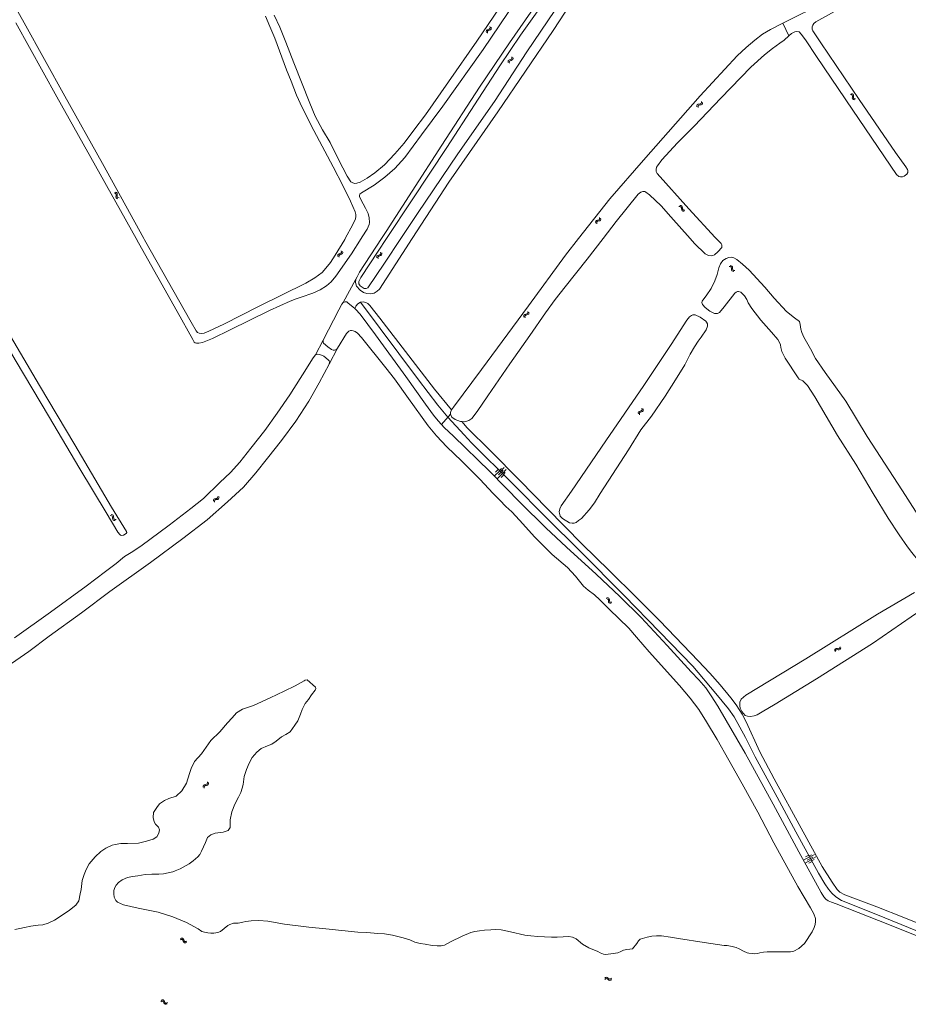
# Model space of a CAD drawing. Header units: metres. Extents: x 189705 to 199106, y 581686 to 588448.
# Tile 341 of 555: x 193174 to 193499, y 587720 to 588080. Entities that reach past the tile are written whole.
import ezdxf

# ---------------------------------------------------------------- set-up
doc = ezdxf.new("R2010")
doc.units = ezdxf.units.M
doc.layers.add('B-WA-OG-GBKN-G', color=7, linetype='Continuous', lineweight=18)

msp = doc.modelspace()

# ---------------------------------------------------------------- linework, layer by layer
at = {"layer": 'B-WA-OG-GBKN-G'}
for p, q in [((193344.435, 588075.834), (193344.503, 588076.154)), ((193344.5, 588075.432), (193344.435, 588075.834)), ((193344.503, 588076.154), (193344.763, 588076.371)), ((193344.763, 588076.371), (193345.15, 588076.498)), ((193344.861, 588075.575), (193344.931, 588075.896)), ((193344.924, 588075.172), (193344.861, 588075.575)), ((193344.931, 588075.896), (193345.182, 588076.104)), ((193345.15, 588076.498), (193345.537, 588076.627)), ((193345.182, 588076.104), (193345.574, 588076.24)), ((193345.537, 588076.627), (193345.792, 588076.835)), ((193345.574, 588076.24), (193345.962, 588076.366)), ((193345.792, 588076.835), (193345.866, 588077.163)), ((193345.866, 588077.163), (193345.801, 588077.567)), ((193345.962, 588076.366), (193346.217, 588076.574)), ((193346.217, 588076.574), (193346.289, 588076.903)), ((193346.289, 588076.903), (193346.224, 588077.307)), ((193352.488, 588065.1), (193352.421, 588064.769)), ((193352.421, 588064.769), (193352.49, 588064.366)), ((193352.74, 588065.311), (193352.488, 588065.1)), ((193353.126, 588065.443), (193352.74, 588065.311)), ((193352.916, 588064.844), (193352.847, 588064.515)), ((193352.847, 588064.515), (193352.917, 588064.112)), ((193353.168, 588065.056), (193352.916, 588064.844)), ((193353.516, 588065.583), (193353.126, 588065.443)), ((193353.554, 588065.19), (193353.168, 588065.056)), ((193353.764, 588065.795), (193353.516, 588065.583)), ((193353.939, 588065.323), (193353.554, 588065.19)), ((193353.762, 588066.519), (193353.83, 588066.117)), ((193353.83, 588066.117), (193353.764, 588065.795)), ((193354.196, 588065.542), (193353.939, 588065.323)), ((193354.189, 588066.265), (193354.26, 588065.863)), ((193354.26, 588065.863), (193354.196, 588065.542)), ((193477.591, 588052.766), (193477.989, 588052.678)), ((193477.986, 588053.066), (193478.385, 588052.982)), ((193477.989, 588052.678), (193478.263, 588052.497)), ((193478.385, 588052.982), (193478.659, 588052.803)), ((193478.659, 588052.803), (193478.766, 588052.482)), ((193421.631, 588048.948), (193421.922, 588049.121)), ((193421.922, 588049.121), (193422.323, 588049.186)), ((193422.323, 588049.186), (193422.726, 588049.253)), ((193422.726, 588049.253), (193423.011, 588049.419)), ((193423.011, 588049.419), (193423.134, 588049.732)), ((193423.105, 588048.929), (193423.39, 588049.095)), ((193423.134, 588049.732), (193423.134, 588050.141)), ((193423.39, 588049.095), (193423.512, 588049.409)), ((193423.512, 588049.409), (193423.511, 588049.818)), ((193478.263, 588052.497), (193478.367, 588052.188)), ((193478.351, 588051.773), (193478.329, 588051.366)), ((193478.329, 588051.366), (193478.43, 588051.053)), ((193478.367, 588052.188), (193478.351, 588051.773)), ((193478.43, 588051.053), (193478.712, 588050.867)), ((193478.712, 588050.867), (193479.111, 588050.781)), ((193478.745, 588052.076), (193478.726, 588051.668)), ((193478.726, 588051.668), (193478.827, 588051.355)), ((193478.766, 588052.482), (193478.745, 588052.076)), ((193478.827, 588051.355), (193479.107, 588051.168)), ((193479.107, 588051.168), (193479.507, 588051.082)), ((193421.514, 588048.642), (193421.631, 588048.948)), ((193421.516, 588048.235), (193421.514, 588048.642)), ((193421.893, 588047.912), (193421.894, 588048.32)), ((193421.894, 588048.32), (193422.014, 588048.625)), ((193422.014, 588048.625), (193422.294, 588048.792)), ((193422.294, 588048.792), (193422.702, 588048.865)), ((193422.702, 588048.865), (193423.105, 588048.929)), ((193208.334, 588016.687), (193208.724, 588016.568)), ((193208.724, 588016.568), (193208.981, 588016.364)), ((193208.753, 588016.954), (193209.143, 588016.837)), ((193209.143, 588016.837), (193209.402, 588016.637)), ((193209.402, 588016.637), (193209.482, 588016.308)), ((193209.01, 588015.636), (193208.954, 588015.232)), ((193208.954, 588015.232), (193209.03, 588014.911)), ((193208.981, 588016.364), (193209.06, 588016.048)), ((193209.06, 588016.048), (193209.01, 588015.636)), ((193209.03, 588014.911), (193209.295, 588014.703)), ((193209.295, 588014.703), (193209.686, 588014.585)), ((193209.428, 588015.905), (193209.375, 588015.5)), ((193209.375, 588015.5), (193209.45, 588015.18)), ((193209.482, 588016.308), (193209.428, 588015.905)), ((193209.45, 588015.18), (193209.714, 588014.97)), ((193209.714, 588014.97), (193210.105, 588014.852)), ((193414.937, 588011.698), (193415.344, 588011.686)), ((193415.271, 588012.066), (193415.678, 588012.057)), ((193415.344, 588011.686), (193415.647, 588011.558)), ((193415.647, 588011.558), (193415.806, 588011.273)), ((193415.678, 588012.057), (193415.98, 588011.932)), ((193415.806, 588011.273), (193415.867, 588010.863)), ((193415.867, 588010.863), (193415.919, 588010.458)), ((193415.919, 588010.458), (193416.077, 588010.169)), ((193415.98, 588011.932), (193416.145, 588011.636)), ((193416.077, 588010.169), (193416.388, 588010.038)), ((193416.145, 588011.636), (193416.199, 588011.232)), ((193416.199, 588011.232), (193416.254, 588010.828)), ((193416.254, 588010.828), (193416.412, 588010.539)), ((193416.388, 588010.038), (193416.796, 588010.027)), ((193416.412, 588010.539), (193416.721, 588010.406)), ((193416.721, 588010.406), (193417.13, 588010.395)), ((193384.416, 588006.092), (193384.501, 588006.408)), ((193384.459, 588005.687), (193384.416, 588006.092)), ((193384.501, 588006.408), (193384.773, 588006.61)), ((193384.773, 588006.61), (193385.166, 588006.715)), ((193384.827, 588005.81), (193384.915, 588006.126)), ((193384.867, 588005.404), (193384.827, 588005.81)), ((193384.915, 588006.126), (193385.177, 588006.32)), ((193385.166, 588006.715), (193385.56, 588006.823)), ((193385.177, 588006.32), (193385.576, 588006.434)), ((193385.56, 588006.823), (193385.826, 588007.016)), ((193385.576, 588006.434), (193385.97, 588006.539)), ((193385.826, 588007.016), (193385.918, 588007.34)), ((193385.918, 588007.34), (193385.876, 588007.747)), ((193385.97, 588006.539), (193386.236, 588006.732)), ((193386.236, 588006.732), (193386.326, 588007.057)), ((193386.326, 588007.057), (193386.284, 588007.464)), ((193291.49, 587995.153), (193291.414, 587995.554)), ((193291.426, 587994.822), (193291.49, 587995.153)), ((193291.921, 587994.905), (193291.845, 587995.307)), ((193305.83, 587994.612), (193305.771, 587995.017)), ((193290.099, 587993.782), (193290.157, 587994.104)), ((193290.176, 587993.382), (193290.099, 587993.782)), ((193290.157, 587994.104), (193290.412, 587994.328)), ((193290.412, 587994.328), (193290.794, 587994.467)), ((193290.533, 587993.535), (193290.594, 587993.858)), ((193290.607, 587993.135), (193290.533, 587993.535)), ((193290.594, 587993.858), (193290.838, 587994.074)), ((193290.794, 587994.467), (193291.178, 587994.607)), ((193290.838, 587994.074), (193291.226, 587994.221)), ((193291.178, 587994.607), (193291.426, 587994.822)), ((193291.226, 587994.221), (193291.61, 587994.358)), ((193291.61, 587994.358), (193291.859, 587994.574)), ((193291.859, 587994.574), (193291.921, 587994.905)), ((193304.381, 587993.303), (193304.453, 587993.622)), ((193304.441, 587992.9), (193304.381, 587993.303)), ((193304.453, 587993.622), (193304.717, 587993.835)), ((193304.717, 587993.835), (193305.105, 587993.957)), ((193304.803, 587993.038), (193304.878, 587993.357)), ((193304.86, 587992.634), (193304.803, 587993.038)), ((193304.878, 587993.357), (193305.132, 587993.562)), ((193305.105, 587993.957), (193305.494, 587994.08)), ((193305.132, 587993.562), (193305.526, 587993.693)), ((193305.494, 587994.08), (193305.752, 587994.285)), ((193305.526, 587993.693), (193305.915, 587993.813)), ((193305.752, 587994.285), (193305.83, 587994.612)), ((193305.915, 587993.813), (193306.173, 587994.018)), ((193306.173, 587994.018), (193306.249, 587994.346)), ((193306.249, 587994.346), (193306.191, 587994.751)), ((193433.666, 587989.732), (193433.259, 587989.769)), ((193434.023, 587990.078), (193433.616, 587990.115)), ((193433.967, 587989.58), (193433.666, 587989.732)), ((193434.105, 587989.281), (193433.967, 587989.58)), ((193434.324, 587989.927), (193434.023, 587990.078)), ((193434.134, 587988.874), (193434.105, 587989.281)), ((193434.162, 587988.468), (193434.134, 587988.874)), ((193434.308, 587988.162), (193434.162, 587988.468)), ((193434.601, 587988.017), (193434.308, 587988.162)), ((193434.463, 587989.628), (193434.324, 587989.927)), ((193434.49, 587989.221), (193434.463, 587989.628)), ((193434.524, 587988.808), (193434.49, 587989.221)), ((193434.664, 587988.513), (193434.524, 587988.808)), ((193435.007, 587987.982), (193434.601, 587988.017)), ((193434.958, 587988.366), (193434.664, 587988.513)), ((193435.363, 587988.328), (193434.958, 587988.366)), ((193359.634, 587972.962), (193359.585, 587973.368)), ((193358.154, 587971.688), (193358.233, 587972.005)), ((193358.204, 587971.284), (193358.154, 587971.688)), ((193358.233, 587972.005), (193358.502, 587972.212)), ((193358.502, 587972.212), (193358.893, 587972.324)), ((193358.57, 587971.413), (193358.652, 587971.73)), ((193358.617, 587971.008), (193358.57, 587971.413)), ((193358.652, 587971.73), (193358.91, 587971.929)), ((193358.893, 587972.324), (193359.285, 587972.438)), ((193358.91, 587971.929), (193359.307, 587972.05)), ((193359.285, 587972.438), (193359.548, 587972.636)), ((193359.307, 587972.05), (193359.7, 587972.161)), ((193359.548, 587972.636), (193359.634, 587972.962)), ((193359.7, 587972.161), (193359.963, 587972.359)), ((193359.963, 587972.359), (193360.047, 587972.686)), ((193360.047, 587972.686), (193359.998, 587973.092)), ((193401.462, 587937.551), (193401.389, 587937.231)), ((193401.402, 587937.955), (193401.462, 587937.551)), ((193401.824, 587937.691), (193401.886, 587937.289)), ((193400.098, 587936.563), (193400.024, 587936.234)), ((193400.024, 587936.234), (193400.085, 587935.83)), ((193400.354, 587936.769), (193400.098, 587936.563)), ((193400.744, 587936.892), (193400.354, 587936.769)), ((193400.521, 587936.299), (193400.445, 587935.971)), ((193400.445, 587935.971), (193400.506, 587935.567)), ((193400.777, 587936.505), (193400.521, 587936.299)), ((193401.137, 587937.025), (193400.744, 587936.892)), ((193401.166, 587936.631), (193400.777, 587936.505)), ((193401.389, 587937.231), (193401.137, 587937.025)), ((193401.553, 587936.755), (193401.166, 587936.631)), ((193401.816, 587936.969), (193401.553, 587936.755)), ((193401.886, 587937.289), (193401.816, 587936.969)), ((193349.251, 587915.112), (193349.954, 587915.829)), ((193349.609, 587914.761), (193351.015, 587916.193)), ((193349.34, 587915.025), (193347.381, 587913.029)), ((193348.841, 587915.514), (193347.862, 587914.516)), ((193350.338, 587914.045), (193348.379, 587912.049)), ((193349.839, 587914.535), (193348.86, 587913.537)), ((193350.837, 587913.556), (193349.858, 587912.558)), ((193349.967, 587914.409), (193350.67, 587915.125)), ((193350.325, 587914.057), (193351.732, 587915.49)), ((193350.683, 587913.706), (193351.387, 587914.422)), ((193245.469, 587904.882), (193245.874, 587904.935)), ((193245.874, 587904.935), (193246.164, 587905.091)), ((193246.164, 587905.091), (193246.298, 587905.4)), ((193246.298, 587905.4), (193246.312, 587905.808)), ((193246.532, 587904.754), (193246.665, 587905.064)), ((193246.665, 587905.064), (193246.678, 587905.473)), ((193244.63, 587903.958), (193244.642, 587904.366)), ((193244.642, 587904.366), (193244.769, 587904.667)), ((193244.769, 587904.667), (193245.066, 587904.83)), ((193244.996, 587903.623), (193245.011, 587904.03)), ((193245.011, 587904.03), (193245.141, 587904.332)), ((193245.066, 587904.83), (193245.469, 587904.882)), ((193245.141, 587904.332), (193245.427, 587904.489)), ((193245.427, 587904.489), (193245.837, 587904.548)), ((193245.837, 587904.548), (193246.242, 587904.598)), ((193246.242, 587904.598), (193246.532, 587904.754)), ((193207.317, 587898.611), (193206.91, 587898.652)), ((193207.677, 587898.954), (193207.27, 587898.995)), ((193207.616, 587898.457), (193207.317, 587898.611)), ((193207.752, 587898.157), (193207.616, 587898.457)), ((193207.977, 587898.801), (193207.677, 587898.954)), ((193207.777, 587897.749), (193207.752, 587898.157)), ((193207.802, 587897.343), (193207.777, 587897.749)), ((193208.113, 587898.501), (193207.977, 587898.801)), ((193208.136, 587898.093), (193208.113, 587898.501)), ((193208.166, 587897.68), (193208.136, 587898.093)), ((193207.944, 587897.036), (193207.802, 587897.343)), ((193208.236, 587896.889), (193207.944, 587897.036)), ((193208.304, 587897.384), (193208.166, 587897.68)), ((193208.642, 587896.849), (193208.236, 587896.889)), ((193208.596, 587897.234), (193208.304, 587897.384)), ((193209.001, 587897.192), (193208.596, 587897.234)), ((193388.24, 587868.278), (193388.647, 587868.257)), ((193388.581, 587868.639), (193388.988, 587868.621)), ((193388.647, 587868.257), (193388.947, 587868.123)), ((193388.947, 587868.123), (193389.1, 587867.835)), ((193388.988, 587868.621), (193389.287, 587868.49)), ((193389.1, 587867.835), (193389.153, 587867.424)), ((193389.153, 587867.424), (193389.197, 587867.018)), ((193389.197, 587867.018), (193389.349, 587866.726)), ((193389.287, 587868.49), (193389.446, 587868.191)), ((193389.349, 587866.726), (193389.657, 587866.589)), ((193389.446, 587868.191), (193389.492, 587867.787)), ((193389.492, 587867.787), (193389.539, 587867.381)), ((193389.539, 587867.381), (193389.691, 587867.089)), ((193389.657, 587866.589), (193390.066, 587866.57)), ((193389.691, 587867.089), (193389.998, 587866.95)), ((193389.998, 587866.95), (193390.406, 587866.931)), ((193471.937, 587849.66), (193471.834, 587849.264)), ((193472.135, 587849.933), (193471.937, 587849.66)), ((193472.221, 587849.252), (193472.118, 587848.856)), ((193472.452, 587850.021), (193472.135, 587849.933)), ((193472.419, 587849.523), (193472.221, 587849.252)), ((193472.737, 587849.612), (193472.419, 587849.523)), ((193472.858, 587849.981), (193472.452, 587850.021)), ((193473.143, 587849.574), (193472.737, 587849.612)), ((193473.272, 587849.948), (193472.858, 587849.981)), ((193473.548, 587849.536), (193473.143, 587849.574)), ((193473.585, 587850.039), (193473.272, 587849.948)), ((193473.874, 587849.63), (193473.548, 587849.536)), ((193473.778, 587850.304), (193473.585, 587850.039)), ((193473.882, 587850.698), (193473.778, 587850.304)), ((193474.064, 587849.896), (193473.874, 587849.63)), ((193474.165, 587850.291), (193474.064, 587849.896)), ((193242.061, 587800.365), (193242.335, 587800.547)), ((193242.335, 587800.547), (193242.441, 587800.866)), ((193242.441, 587800.866), (193242.417, 587801.275)), ((193242.732, 587800.245), (193242.836, 587800.565)), ((193242.836, 587800.565), (193242.812, 587800.974)), ((193240.885, 587799.687), (193240.984, 587799.999)), ((193240.91, 587799.28), (193240.885, 587799.687)), ((193240.984, 587799.999), (193241.265, 587800.188)), ((193241.265, 587800.188), (193241.662, 587800.276)), ((193241.283, 587799.386), (193241.385, 587799.698)), ((193241.305, 587798.979), (193241.283, 587799.386)), ((193241.385, 587799.698), (193241.655, 587799.881)), ((193241.655, 587799.881), (193242.059, 587799.976)), ((193241.662, 587800.276), (193242.061, 587800.365)), ((193242.059, 587799.976), (193242.457, 587800.063)), ((193242.457, 587800.063), (193242.732, 587800.245)), ((193462.683, 587773.824), (193460.456, 587772.608)), ((193463.291, 587772.71), (193461.064, 587771.494)), ((193462.379, 587774.38), (193461.266, 587773.773)), ((193462.987, 587773.267), (193461.874, 587772.659)), ((193463.595, 587772.154), (193462.481, 587771.546)), ((193462.517, 587774.129), (193463.399, 587774.608)), ((193462.757, 587773.688), (193464.52, 587774.648)), ((193462.997, 587773.247), (193463.879, 587773.727)), ((193463.237, 587772.806), (193465, 587773.766)), ((193463.477, 587772.365), (193464.358, 587772.845)), ((193232.438, 587743.419), (193232.822, 587743.556)), ((193232.613, 587743.884), (193232.996, 587744.024)), ((193232.822, 587743.556), (193233.15, 587743.548)), ((193232.996, 587744.024), (193233.323, 587744.018)), ((193233.15, 587743.548), (193233.402, 587743.341)), ((193233.323, 587744.018), (193233.585, 587743.802)), ((193233.402, 587743.341), (193233.609, 587742.981)), ((193233.585, 587743.802), (193233.783, 587743.447)), ((193233.609, 587742.981), (193233.806, 587742.624)), ((193233.783, 587743.447), (193233.982, 587743.091)), ((193233.982, 587743.091), (193234.235, 587742.879)), ((193234.235, 587742.879), (193234.571, 587742.869)), ((193234.571, 587742.869), (193234.955, 587743.009)), ((193233.806, 587742.624), (193234.058, 587742.413)), ((193234.058, 587742.413), (193234.395, 587742.405)), ((193234.395, 587742.405), (193234.78, 587742.544)), ((193387.768, 587728.941), (193388.083, 587729.199)), ((193387.777, 587729.437), (193388.091, 587729.698)), ((193388.083, 587729.199), (193388.395, 587729.301)), ((193388.091, 587729.698), (193388.401, 587729.802)), ((193388.395, 587729.301), (193388.702, 587729.191)), ((193388.401, 587729.802), (193388.72, 587729.687)), ((193388.702, 587729.191), (193389.018, 587728.922)), ((193388.72, 587729.687), (193389.025, 587729.419)), ((193389.018, 587728.922), (193389.324, 587728.651)), ((193389.025, 587729.419), (193389.333, 587729.15)), ((193389.324, 587728.651), (193389.632, 587728.537)), ((193389.333, 587729.15), (193389.642, 587729.036)), ((193389.632, 587728.537), (193389.953, 587728.643)), ((193389.642, 587729.036), (193389.962, 587729.139)), ((193389.953, 587728.643), (193390.268, 587728.903)), ((193389.962, 587729.139), (193390.277, 587729.4)), ((193225.517, 587721.304), (193225.895, 587721.454)), ((193225.895, 587721.454), (193226.223, 587721.457)), ((193226.223, 587721.457), (193226.49, 587721.249)), ((193226.49, 587721.249), (193226.697, 587720.899)), ((193225.354, 587720.835), (193225.734, 587720.982)), ((193225.734, 587720.982), (193226.062, 587720.983)), ((193226.062, 587720.983), (193226.32, 587720.783)), ((193226.32, 587720.783), (193226.536, 587720.429)), ((193226.536, 587720.429), (193226.743, 587720.077)), ((193226.697, 587720.899), (193226.906, 587720.548)), ((193226.743, 587720.077), (193227.001, 587719.873)), ((193226.906, 587720.548), (193227.164, 587720.344)), ((193227.001, 587719.873), (193227.338, 587719.874)), ((193227.164, 587720.344), (193227.501, 587720.343)), ((193227.338, 587719.874), (193227.718, 587720.023)), ((193227.501, 587720.343), (193227.881, 587720.492))]:
    msp.add_line(p, q, dxfattribs=at)
at = {"layer": 'B-WA-OG-GBKN-G', "flags": 128}
for points in [[(193306.071, 588000), (193307.763, 588002.616), (193317.287, 588017.301), (193328.136, 588034.105), (193341.956, 588055.359), (193352.923, 588071.537), (193366.57, 588091.329), (193383.909, 588116.659), (193398.304, 588136.939), (193410.56, 588154.843), (193425.263, 588176.408), (193441.547, 588198.899), (193450.142, 588210.746), (193466.334, 588233.726), (193477.818, 588249.972), (193482.655, 588256.889), (193484.657, 588259.967), (193486.407, 588262.833), (193487.814, 588265.914), (193489.936, 588273.786), (193492.82, 588286.058), (193495.218, 588297.732), (193497.454, 588307.528)], [(193108.274, 588250.974), (193107.878, 588250.538), (193106.262, 588249.429), (193097.065, 588243.798), (193089.766, 588239.277), (193088.304, 588238.075), (193087.95, 588237.301), (193087.8, 588236.456), (193087.981, 588235.518), (193088.62, 588234.36), (193089.946, 588232.038), (193099.138, 588215.01), (193111.586, 588192.808), (193127.692, 588164.091), (193140.511, 588141.037), (193157.655, 588110.581), (193175.377, 588078.9), (193190.303, 588052.054), (193204.045, 588027.406), (193219.191, 588000)], [(193434.544, 588177.953), (193422.129, 588160.603), (193417.918, 588154.16), (193416.779, 588151.744), (193416.429, 588150.442), (193416.239, 588148.481), (193416.082, 588146.899), (193415.521, 588145.471), (193414.188, 588143.403), (193403.556, 588128.814), (193395.805, 588116.628), (193384.16, 588099.462), (193368.868, 588076.118), (193348.65, 588046.413), (193330.734, 588020.615), (193317.328, 588000)], [(193287.304, 588035.124), (193290.341, 588028.971), (193293.512, 588022.789), (193294.931, 588020.7), (193295.599, 588020.325), (193296.339, 588020.196), (193297.121, 588020.265), (193298.306, 588020.671), (193300.932, 588022.144), (193303.65, 588024.055), (193307.174, 588026.999), (193311.01, 588030.951), (193314.438, 588034.876), (193317.889, 588039.589), (193322.159, 588045.281), (193330.646, 588057.34), (193340.929, 588072.208), (193351.405, 588087.543), (193363.75, 588105.587), (193378.97, 588127.204), (193384.812, 588135.548)], [(193387.561, 588133.439), (193387.524, 588133.322), (193387.099, 588132.714), (193371.672, 588110.879), (193355.48, 588087.262), (193343.336, 588069.213), (193328.542, 588048.462), (193320.74, 588037.987), (193314.603, 588029.677), (193310.968, 588025.663), (193307.309, 588022.457), (193303.412, 588019.57), (193298.781, 588016.685), (193298.216, 588016.179), (193298.011, 588015.742), (193298.059, 588015.354), (193298.578, 588014.247), (193300.283, 588011.099), (193301.209, 588009.152), (193301.642, 588007.621), (193301.751, 588005.915), (193301.558, 588005.091), (193300.814, 588003.479)], [(193377.228, 588094.917), (193359.318, 588068.299)], [(193307.982, 588000), (193317.337, 588014.129), (193330.049, 588033.268), (193340.137, 588048.879), (193349.435, 588063.18), (193356.978, 588074.401), (193364.905, 588085.516)], [(193468.596, 588086.551), (193452.867, 588078.759)], [(193266.857, 588081.673), (193268.919, 588077.334), (193271.14, 588071.824), (193273.997, 588064.297), (193279.868, 588049.468), (193281.908, 588044.771), (193284.553, 588039.711), (193287.304, 588035.124)], [(193455.099, 588074.175), (193456.133, 588075.044), (193457.293, 588075.625), (193458.063, 588075.767), (193458.857, 588075.587), (193459.583, 588074.765), (193461.21, 588072.731), (193465.213, 588066.607), (193478.579, 588046.911), (193494.448, 588023.42), (193495.292, 588022.691), (193495.978, 588022.535), (193496.714, 588022.592), (193497.34, 588022.819), (193498.264, 588023.536), (193498.595, 588024.118), (193498.622, 588024.905), (193498.564, 588025.243), (193497.966, 588026.217), (193494.181, 588031.47), (193480.831, 588050.844), (193466.85, 588071.557), (193463.875, 588076.029), (193463.631, 588076.656), (193463.658, 588077.417), (193463.846, 588078.119), (193464.203, 588078.659), (193465.05, 588079.283), (193471.808, 588083.106)], [(193216.315, 588000), (193201.508, 588026.589), (193187.407, 588051.791), (193172.321, 588078.871)], [(193292.877, 588000), (193295.64, 588005.097), (193296.59, 588007.188), (193296.768, 588008.075), (193296.734, 588008.837), (193296.462, 588009.775), (193294.787, 588013.669), (193291.96, 588019.356), (193288.404, 588026.265), (193281.373, 588039.483), (193277.102, 588047.922), (193275.062, 588052.473), (193273.061, 588057.537), (193271.422, 588061.764), (193267.081, 588073.332), (193265.295, 588077.557), (193263.649, 588081.3)], [(193452.867, 588078.759), (193448.379, 588076.477), (193445.534, 588074.784), (193442.636, 588072.516), (193439.542, 588069.919), (193436.228, 588066.789), (193422.737, 588052.216), (193401.907, 588028.72), (193389.643, 588014.583), (193378.167, 588000)], [(193455.099, 588074.175), (193452.867, 588078.759)], [(193428.55, 588000), (193428.158, 588000.407), (193418.517, 588010.926), (193406.978, 588023.809), (193406.573, 588024.512), (193406.558, 588025.223), (193406.755, 588026.093), (193407.044, 588026.634), (193408.648, 588028.838), (193414.439, 588034.964), (193420.535, 588041.148), (193430.284, 588051.401), (193441.2, 588062.672), (193446.202, 588067.253), (193449.091, 588069.538), (193451.769, 588071.519), (193453.412, 588072.556), (193455.099, 588074.175)], [(193359.318, 588068.299), (193347.502, 588050.123), (193333.992, 588030.999), (193319.249, 588009.17), (193313.169, 588000)], [(193387.151, 588000), (193391.94, 588006.248), (193400.024, 588016.191), (193400.964, 588016.976), (193401.76, 588017.261), (193402.394, 588017.184), (193402.8, 588016.996), (193404.091, 588016.038), (193408.412, 588011.925), (193411.996, 588007.942), (193419.012, 588000)], [(193300.814, 588003.479), (193299.088, 588000.572), (193298.716, 588000)], [(193149.114, 588000), (193149.355, 587999.591), (193165.781, 587971.998), (193181.055, 587946.268), (193193.9, 587924.589), (193207.354, 587901.726), (193212.858, 587892.86), (193212.906, 587892.472), (193212.694, 587892.142), (193211.713, 587891.488), (193211.064, 587891.42), (193210.691, 587891.533), (193210.403, 587891.767), (193209.707, 587892.558), (193205.376, 587899.792), (193195.738, 587915.772), (193184.331, 587935.167), (193172.427, 587955.057), (193157.848, 587979.837), (193145.944, 588000)], [(193298.716, 588000), (193295.091, 587994.429), (193289.419, 587986.267), (193287.722, 587984.171), (193286.027, 587982.681), (193283.74, 587981.185), (193280.974, 587980.029), (193276.756, 587978.573), (193274.936, 587977.957), (193272.756, 587977.039), (193265.151, 587973.632), (193250.763, 587966.605), (193244.307, 587963.484), (193240.652, 587961.999), (193239.242, 587961.692), (193238.467, 587961.687), (193237.939, 587961.893), (193237.636, 587962.119), (193237.053, 587963.058), (193231.418, 587973.263), (193217.186, 587998.436), (193216.315, 588000)], [(193219.191, 588000), (193219.453, 587999.526), (193236.517, 587969.374), (193238.27, 587966.248), (193238.811, 587965.661), (193239.459, 587965.336), (193240.34, 587965.305), (193241.193, 587965.444), (193242.942, 587966.18), (193248.439, 587968.655), (193261.127, 587975.2), (193278.4, 587983.73), (193281.776, 587985.606), (193283.13, 587986.546), (193284.448, 587987.624), (193285.706, 587989.164), (193287.41, 587991.246), (193289.143, 587993.956)], [(193289.143, 587993.956), (193292.66, 587999.599), (193292.877, 588000)], [(193317.328, 588000), (193313.787, 587994.554), (193305.361, 587981.495), (193304.505, 587980.744), (193303.395, 587980.036), (193301.99, 587979.769), (193300.756, 587979.84), (193299.556, 587980.257), (193298.331, 587981.114), (193296.948, 587982.623), (193296.604, 587983.926), (193296.759, 587985.085)], [(193296.759, 587985.085), (193297.176, 587985.938), (193298.085, 587987.653), (193306.071, 588000)], [(193313.169, 588000), (193307.182, 587990.97), (193301.092, 587981.972), (193300.505, 587981.685), (193299.798, 587981.766), (193298.34, 587982.696), (193297.853, 587983.422), (193297.785, 587984.235), (193297.891, 587984.584), (193298.584, 587985.789), (193304.899, 587995.343), (193307.982, 588000)], [(193378.167, 588000), (193373.396, 587993.937), (193359.828, 587975.377), (193342.706, 587952.113), (193332.457, 587938.265), (193331.752, 587937.293)], [(193335.482, 587933.066), (193336.622, 587933.003), (193338.078, 587933.423), (193339.12, 587934.232), (193341.122, 587936.722), (193345.001, 587942.455), (193353.072, 587954.157), (193360.416, 587964.591), (193366.066, 587972.793), (193369.587, 587977.709), (193373.248, 587982.301), (193381.383, 587992.474), (193387.151, 588000)], [(193419.012, 588000), (193420.599, 587998.203), (193424.558, 587994.403), (193425.74, 587993.766), (193426.899, 587993.712), (193427.356, 587993.812), (193427.906, 587993.997), (193429.144, 587995.187), (193430.56, 587996.697), (193430.654, 587997.323), (193430.579, 587997.746), (193430.335, 587998.144), (193428.55, 588000)], [(193461.931, 587946.243), (193460.185, 587947.913), (193458.909, 587948.593), (193458.547, 587949.05), (193453.726, 587956.251), (193452.497, 587958.639), (193452.154, 587960.204), (193452.021, 587961.101), (193451.55, 587962.269), (193451.079, 587963.074), (193448.759, 587965.693), (193444.896, 587970.193), (193441.6, 587974.396), (193440.209, 587976.505), (193439.747, 587977.724), (193438.879, 587979.004), (193437.495, 587980.352), (193436.726, 587980.624), (193436.278, 587980.583), (193435.812, 587980.364), (193435.338, 587979.968), (193431.493, 587975.035), (193429.813, 587972.933), (193429.051, 587972.58), (193428.51, 587972.522), (193427.977, 587972.624), (193427.25, 587972.964), (193426.228, 587973.474), (193424.498, 587974.73), (193423.511, 587975.917), (193423.335, 587976.602), (193423.454, 587977.076), (193423.675, 587977.413), (193424.829, 587979.068), (193426.68, 587981.787), (193428.031, 587984.516), (193428.899, 587986.848), (193429.472, 587989.341), (193430.084, 587990.794), (193430.99, 587991.958), (193432.191, 587992.737), (193433.224, 587993.089), (193434.289, 587993.138), (193435.042, 587992.967), (193436.072, 587992.321), (193438.131, 587990.642), (193440.587, 587988.479), (193446.29, 587982.207), (193449.739, 587978.156), (193454.294, 587973.282)], [(193292.142, 587976.621), (193296.759, 587985.085)], [(193292.142, 587976.621), (193291.631, 587976.018), (193290.548, 587973.949), (193284.809, 587962.803)], [(193293.385, 587976.837), (193292.782, 587976.886), (193292.142, 587976.621)], [(193293.78, 587976.508), (193293.385, 587976.837)], [(193296.344, 587974.375), (193293.78, 587976.508)], [(193296.344, 587974.375), (193296.687, 587975.167)], [(193296.64, 587974.128), (193296.344, 587974.375)], [(193328.061, 587931.992), (193326.805, 587933.347), (193325.134, 587935.374), (193322.256, 587939.392), (193315.013, 587949.527), (193303.935, 587964.826), (193298.276, 587972.342), (193296.64, 587974.128)], [(193296.687, 587975.167), (193296.681, 587975.174)], [(193296.687, 587975.167), (193296.718, 587975.238), (193297.489, 587976.137), (193298.403, 587976.728), (193298.421, 587976.729)], [(193298.421, 587976.729), (193299.446, 587976.823), (193300.41, 587976.639), (193301.086, 587976.245), (193301.827, 587975.538), (193305.487, 587970.89), (193325.47, 587944.868), (193331.752, 587937.293)], [(193508.126, 587744.16), (193486.903, 587752.878), (193474.376, 587757.833), (193472.249, 587759.218), (193470.859, 587760.497), (193469.622, 587762.03), (193468.311, 587763.995), (193465.944, 587767.873), (193457.691, 587782.92), (193450.849, 587795.645), (193442.824, 587810.411), (193439.229, 587817.423), (193435.077, 587825.048), (193433.01, 587828.009), (193428.39, 587833.629), (193419.957, 587843.618), (193415.864, 587847.888), (193407.929, 587855.968), (193394.89, 587869.467), (193378.791, 587885.653), (193366.305, 587897.954), (193353.997, 587910.407), (193339.035, 587925.265), (193336.331, 587928.153), (193330.44, 587934.647), (193326.734, 587939.039), (193319.594, 587948.36), (193298.421, 587976.729)], [(193424.922, 587966.65), (193425.382, 587967.909), (193425.342, 587968.747), (193425.056, 587969.466), (193424.761, 587969.797), (193422.641, 587971.24), (193420.901, 587972.039), (193420.047, 587972.041), (193419.471, 587971.856), (193418.828, 587971.418), (193417.776, 587970.169), (193412.071, 587961.268), (193402.08, 587946.28), (193388.153, 587926.016), (193375.634, 587907.584), (193371.842, 587902.205), (193371.307, 587901.157), (193371.144, 587900.083), (193371.244, 587899.483), (193371.453, 587898.467), (193372.263, 587897.603), (193374.838, 587895.964), (193375.887, 587895.843), (193376.564, 587895.926), (193377.291, 587896.127), (193378.232, 587896.802), (193379.232, 587897.586), (193382.039, 587900.742), (193384.041, 587903.342), (193386.13, 587906.763), (193390.578, 587913.695), (193396.512, 587922.748), (193401.029, 587930.052), (193404.838, 587935.008), (193409.871, 587942.379), (193413.674, 587948.324), (193417.104, 587953.745), (193419.051, 587957.758), (193420.571, 587960.385), (193421.972, 587962.513), (193422.996, 587963.915), (193424.922, 587966.65)], [(193454.294, 587973.282), (193457.24, 587971.008), (193458.962, 587969.617), (193459.298, 587968.568), (193459.548, 587966.808), (193459.891, 587965.572), (193460.573, 587963.972), (193463.007, 587959.712), (193464.909, 587956.121), (193468.356, 587951.013), (193475.943, 587940.55), (193483.76, 587927.6), (193496.655, 587907.676), (193508.166, 587889.74)], [(193290.077, 587959.937), (193293.363, 587965.257), (193294.171, 587966.143), (193294.775, 587966.331), (193295.177, 587966.312), (193295.692, 587966.228), (193296.449, 587965.972), (193297.277, 587965.407), (193298.783, 587963.746), (193307.696, 587952.677), (193310.871, 587948.662), (193316.022, 587941.427), (193323.239, 587931.434), (193326.226, 587927.857), (193330.005, 587923.834), (193335.333, 587918.724), (193342.095, 587912.012), (193347.008, 587906.737), (193349.364, 587904.256), (193351.561, 587902.013), (193353.836, 587899.971), (193356.593, 587896.963), (193362.238, 587890.763), (193368.534, 587884.401), (193374.111, 587879.705), (193377.075, 587876.501), (193378.521, 587874.662), (193379.985, 587872.864), (193381.734, 587871.41), (193384.086, 587869.64), (193385.994, 587867.889), (193389.422, 587864.402), (193396.63, 587857.412), (193399.376, 587854.237), (193403.973, 587848.799)], [(193284.809, 587962.803), (193281.929, 587957.463)], [(193284.809, 587962.803), (193284.748, 587962.353), (193284.783, 587962.004), (193284.954, 587961.766), (193286.525, 587960.33), (193287.784, 587959.368), (193288.393, 587959.118), (193288.891, 587959.122), (193289.359, 587959.281), (193289.762, 587959.535), (193290.077, 587959.937)], [(193290.077, 587959.937), (193286.986, 587954.05)], [(193281.929, 587957.463), (193281.518, 587956.907), (193280.929, 587956.051), (193278.656, 587952.472), (193272.549, 587942.782), (193267.951, 587936.138), (193263.406, 587929.75), (193258.355, 587923.297), (193254.348, 587918.212), (193250.872, 587914.46), (193247.008, 587910.768), (193240.961, 587904.897), (193236.364, 587901.272), (193228.433, 587895.091), (193218.065, 587887.522), (193214.497, 587885.178), (193212.06, 587883.644), (193209.085, 587881.181), (193205.105, 587878.156), (193198.063, 587872.815), (193185.067, 587863.354), (193171.931, 587853.989)], [(193286.986, 587954.05), (193287.09, 587954.753), (193286.982, 587955.318), (193286.594, 587955.685), (193284.963, 587956.928), (193283.52, 587957.628), (193282.751, 587957.688), (193281.929, 587957.463)], [(193242.343, 587897.156), (193249.806, 587903.661), (193255.605, 587909.069), (193260.162, 587914.328), (193264.411, 587919.624), (193269.477, 587926.106), (193274.832, 587933.176), (193279.475, 587940.538), (193283.346, 587947.214), (193286.986, 587954.05)], [(193527.348, 587843.895), (193518.87, 587857.159), (193515.526, 587862.823), (193512.287, 587868.799), (193509.367, 587873.369), (193505.9, 587878.217), (193502.61, 587881.931), (193500.092, 587885.19), (193498.468, 587887.198), (193495.457, 587891.67), (193491.39, 587897.697), (193486.007, 587906.789), (193479.598, 587917.519), (193472.935, 587927.974), (193464.645, 587942.109), (193461.931, 587946.243)], [(193328.061, 587931.992), (193331.406, 587935.726)], [(193331.752, 587937.293), (193331.6, 587937.083), (193331.37, 587936.399), (193331.406, 587935.726)], [(193331.406, 587935.726), (193331.418, 587935.502), (193331.898, 587934.647), (193333.106, 587933.756), (193335.007, 587933.092), (193335.482, 587933.066)], [(193510.473, 587741.506), (193491.897, 587748.987), (193472.475, 587756.57), (193470.69, 587757.192), (193469.453, 587757.741), (193468.696, 587758.357), (193467.94, 587759.157), (193466.969, 587760.732), (193458.808, 587775.637), (193449.357, 587793.091), (193439.153, 587811.767), (193429.137, 587828.977), (193426.758, 587832.709), (193424.703, 587835.592), (193422.162, 587838.534), (193419.41, 587841.484), (193410.662, 587851.07), (193401.048, 587861.329), (193393.237, 587869.044), (193384.647, 587877.227), (193373.84, 587887.126), (193366.244, 587894.143), (193356.955, 587903.323), (193345.685, 587914.787), (193332.465, 587927.677), (193329.089, 587930.883), (193328.061, 587931.992)], [(193335.482, 587933.066), (193337.49, 587930.816), (193345.88, 587922.428), (193356.849, 587911.356), (193366.729, 587901.206), (193379.517, 587888.217), (193389.425, 587878.549), (193399.485, 587868.626), (193407.673, 587860.342), (193410.858, 587857.145), (193421.899, 587845.514), (193426.246, 587841.039), (193429.983, 587836.772), (193433.871, 587831.995)], [(193000, 587753.842), (193003.811, 587756.065), (193012.185, 587760.793), (193022.093, 587766.247), (193035.912, 587773.269), (193051.346, 587781.588), (193067.014, 587789.844), (193083.523, 587798.395), (193100.299, 587806.897), (193116.922, 587815.289), (193129.303, 587822.165), (193139.364, 587827.156), (193147.811, 587831.569), (193157.397, 587836.825), (193164.78, 587840.903), (193170.792, 587844.51), (193177.113, 587848.936), (193184.567, 587854.599), (193196.365, 587863.134), (193206.748, 587870.825), (193221.565, 587881.471), (193233.434, 587890.323), (193242.343, 587897.156)], [(193501.022, 587870.525), (193487.526, 587862.639), (193461.285, 587846.312), (193439.326, 587832.991), (193437.621, 587831.471), (193437.151, 587830.411), (193437.149, 587829.96), (193437.179, 587829.002), (193437.344, 587828.241), (193437.978, 587827.028), (193439.181, 587825.515), (193440.038, 587825.229), (193441.031, 587825.21), (193442.44, 587825.435), (193443.541, 587825.816), (193445.398, 587826.827), (193450.159, 587829.697), (193465.283, 587838.976), (193485.698, 587851.868)], [(193485.698, 587851.868), (193506.958, 587866.503)], [(193403.973, 587848.799), (193415.12, 587836.487), (193419.04, 587831.825), (193422.162, 587827.667), (193424.94, 587823.256), (193428.949, 587816.686), (193433.2, 587809.157), (193438.039, 587800.532), (193443.738, 587790.126), (193449.641, 587778.982), (193458.348, 587762.933), (193463.095, 587755.154), (193464.31, 587752.937), (193464.809, 587751.273), (193464.877, 587750.177), (193464.744, 587749.053), (193464.386, 587747.911), (193463.672, 587746.338), (193460.844, 587742.07), (193458.773, 587740.299), (193456.936, 587739.35), (193455.775, 587739.105), (193453.987, 587739.026), (193453.158, 587739.04), (193451.771, 587739.066), (193450.35, 587739.111), (193447.242, 587739.112), (193445.851, 587738.968), (193444.525, 587738.672), (193443.625, 587738.443), (193442.648, 587738.392), (193441.677, 587738.418), (193440.505, 587738.546), (193439.86, 587738.707), (193438.482, 587739.308), (193436.944, 587740.204), (193435.808, 587740.597), (193434.4, 587741.015), (193432.601, 587741.327), (193431.453, 587741.419), (193424.162, 587742.496), (193414.811, 587743.951), (193411.805, 587744.45), (193408.574, 587744.872), (193406.656, 587744.936), (193405.015, 587744.815), (193403.327, 587744.482), (193400.756, 587743.748), (193400.086, 587743.146), (193399.503, 587742.141)], [(193239.648, 587774.644), (193240.219, 587775.839), (193241.022, 587777.447), (193241.796, 587779.056), (193242.478, 587780.845), (193243.699, 587781.861), (193245.324, 587782.48), (193248.167, 587782.816), (193249.99, 587783.425), (193250.733, 587784.605), (193250.745, 587786.039), (193250.74, 587787.392), (193251.333, 587790.341), (193252.422, 587793.108), (193253.827, 587795.613), (193254.625, 587797.397), (193255.107, 587798.884), (193255.462, 587800.309), (193255.938, 587803.212), (193256.72, 587805.764), (193257.7, 587808.071), (193258.76, 587810.125), (193260.47, 587812.133), (193262.106, 587813.482), (193264.427, 587814.387), (193265.989, 587814.988), (193267.643, 587816.175), (193269.496, 587817.704), (193271.149, 587818.566), (193272.748, 587819.537), (193274.432, 587821.959), (193275.527, 587823.598), (193276.48, 587826.032), (193277.071, 587827.709), (193278.222, 587829.898), (193279.391, 587831.385), (193280.541, 587833.114), (193281.907, 587834.825), (193282.117, 587835.34), (193281.913, 587835.905), (193278.885, 587838.514), (193278.144, 587838.45), (193277.799, 587838.187), (193274.533, 587836.362), (193270.563, 587834.43), (193265.389, 587831.935), (193259.284, 587829.179), (193255.308, 587827.855), (193253.026, 587826.46), (193251.438, 587824.661)], [(193510.248, 587746.359), (193497.215, 587751.673), (193487.274, 587755.494), (193475.608, 587759.936), (193473.784, 587760.912), (193472.848, 587761.858), (193470.932, 587764.564), (193467.355, 587770.305), (193459.656, 587784.281), (193449.717, 587802.388), (193444.562, 587812.18), (193439.54, 587823.243), (193438.056, 587826.048), (193435.864, 587829.391), (193433.871, 587831.995)], [(193251.438, 587824.661), (193249.755, 587822.84), (193247.021, 587819.599), (193243.744, 587816.346), (193241.979, 587813.982), (193240.214, 587811.487), (193237.663, 587808.708), (193236.528, 587806.131), (193235.901, 587804.344), (193234.764, 587800.733), (193233.137, 587798.017), (193230.985, 587795.955), (193228.344, 587795.199), (193226.7, 587794.47), (193224.88, 587793.207), (193223.887, 587791.817), (193222.731, 587790.002), (193222.559, 587788.206), (193222.914, 587786.622), (193223.447, 587785.807), (193224.507, 587784.654), (193224.886, 587783.671), (193224.722, 587782.506), (193223.964, 587781.159), (193222.649, 587780.246), (193220.17, 587779.526), (193217.237, 587778.837), (193213.146, 587778.671), (193210.793, 587778.684), (193208.667, 587778.381), (193207.56, 587778.149), (193205.258, 587777.025), (193203.43, 587775.724), (193201.38, 587773.794), (193199.227, 587771.263), (193198.078, 587769.184), (193197.363, 587767.332), (193196.647, 587765.208), (193196.221, 587761.91), (193195.938, 587760.269), (193195.36, 587757.734), (193194.297, 587756.14), (193191.969, 587754.291), (193188.952, 587752.238), (193186.456, 587750.617), (193184.231, 587749.556), (193182.221, 587748.997), (193180.505, 587748.766), (193177.8, 587748.421), (193175.507, 587747.962)], [(193285.771, 587747.515), (193279.532, 587748.098), (193270.601, 587749.185), (193264.5, 587750.307), (193261.197, 587750.51), (193258.45, 587750.428), (193256.525, 587750.172), (193255.376, 587749.879), (193253.653, 587749.54), (193251.961, 587749.507), (193250.687, 587749.113), (193249.964, 587748.659), (193247.271, 587746.493), (193246.21, 587746.152), (193244.759, 587745.895), (193243.628, 587745.874), (193242.551, 587745.995), (193241.368, 587746.288), (193240.451, 587746.557), (193239.085, 587747.495), (193234.84, 587749.856), (193229.837, 587751.875), (193224.447, 587753.522), (193217.104, 587755.073), (193211.773, 587756.228), (193209.525, 587757.193), (193208.958, 587757.845), (193208.31, 587759.12), (193208.165, 587760.233), (193208.215, 587761.506), (193208.579, 587762.63), (193209.008, 587763.511), (193209.892, 587764.468), (193211.232, 587765.436), (193213.235, 587766.295), (193215.054, 587766.658), (193217.02, 587766.914), (193219.626, 587767.351), (193222.107, 587767.428), (193224.676, 587767.44), (193226.328, 587767.56), (193228.04, 587767.923), (193229.788, 587768.393), (193230.641, 587768.752), (193232.437, 587769.475), (193235.703, 587771.285), (193237.245, 587772.347), (193238.099, 587773.144), (193238.876, 587773.764), (193239.648, 587774.644)], [(193175.507, 587747.962), (193173.791, 587747.563), (193172.053, 587747.282)], [(193399.503, 587742.141), (193397.882, 587740.221), (193396.994, 587740.027), (193395.827, 587739.947), (193394.654, 587739.719), (193393.621, 587739.201), (193392.525, 587738.724), (193390.896, 587738.432), (193388.231, 587738.119), (193387.302, 587738.221), (193386.119, 587738.698), (193385.303, 587739.174), (193381.938, 587740.508), (193379.68, 587741.839), (193377.34, 587743.787), (193376.015, 587744.441), (193374.648, 587744.652), (193372.517, 587744.598), (193370.356, 587744.479), (193368.272, 587744.472), (193365.779, 587744.507), (193363.24, 587744.65), (193360.736, 587744.904), (193358.487, 587745.206), (193353.322, 587746.361), (193349.943, 587747.068), (193347.96, 587747.179), (193346.054, 587747.166), (193343.809, 587746.993), (193341.997, 587746.737), (193340.309, 587746.487), (193338.793, 587746.177), (193335.676, 587744.805), (193331.396, 587742.666), (193329.138, 587741.487), (193327.943, 587741.262), (193326.475, 587741.236), (193324.629, 587741.436), (193322.149, 587741.838), (193320.308, 587742.162), (193318.267, 587742.558), (193316.422, 587743.468), (193314.079, 587744.238), (193310.085, 587745.141), (193307.209, 587745.598), (193304.771, 587745.805), (193300.758, 587746.123), (193297.496, 587746.308), (193291.583, 587746.814), (193285.771, 587747.515)]]:
    msp.add_lwpolyline(points, dxfattribs=at)

doc.saveas('drawing.dxf')
